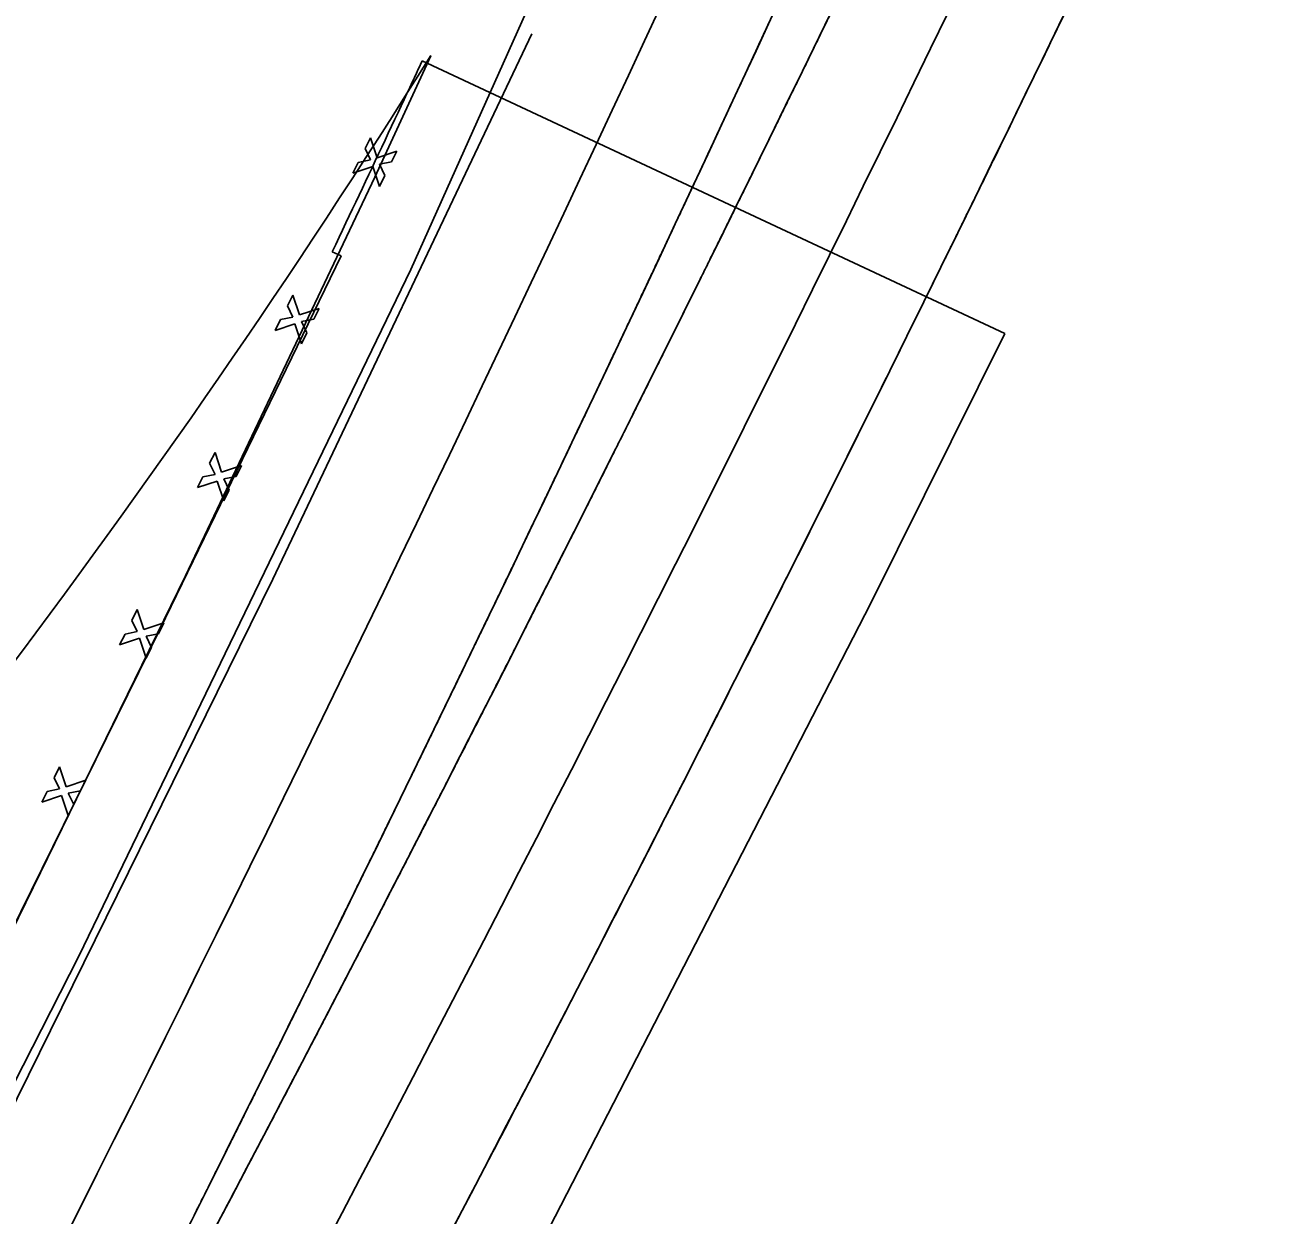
# Model space of a CAD drawing. Extents: x 14104283 to 14129344, y 8637090 to 8673339.
# Drawn here: x 14119647.3 to 14119789.7, y 8669700 to 8669835.7 of the extents above; entities that cross this region are included whole.
import ezdxf

# ---------------------------------------------------------------- set-up
doc = ezdxf.new("R2010")
doc.units = 0
for name, color, linetype in [('Cell', 7, 'Continuous'), ('dsnPaintExistingBrokenLaneLineWhite', 7, 'Continuous'), ('dsnPaintExistingEdgeLineRightWhite', 7, 'Continuous'), ('dsnPaintExistingNoPassingYellow', 7, 'Continuous'), ('dsnShadingPaved', 7, 'Continuous'), ('dsnStdLabel', 7, 'Continuous'), ('dsnStgShadingPrevPav', 7, 'Continuous')]:
    doc.layers.add(name, color=color, linetype=linetype)

msp = doc.modelspace()

# ---------------------------------------------------------------- linework, layer by layer
at = {"layer": 'Cell'}
for p, q in [((14119686.71, 8669822.8), (14119686.09, 8669821.57)), ((14119687.46, 8669820.53), (14119686.71, 8669822.8)), ((14119686.09, 8669821.57), (14119686.71, 8669820.28)), ((14119689.72, 8669821.29), (14119687.46, 8669820.53)), ((14119689.11, 8669820.06), (14119689.72, 8669821.29)), ((14119685.31, 8669820), (14119684.69, 8669818.77)), ((14119686.71, 8669820.28), (14119685.31, 8669820)), ((14119687.71, 8669819.78), (14119689.11, 8669820.06)), ((14119688.33, 8669818.49), (14119687.71, 8669819.78)), ((14119684.69, 8669818.77), (14119686.96, 8669819.53)), ((14119686.96, 8669819.53), (14119687.71, 8669817.26)), ((14119687.71, 8669817.26), (14119688.33, 8669818.49)), ((14119677.84, 8669804.87), (14119677.23, 8669803.64)), ((14119678.6, 8669802.61), (14119677.84, 8669804.87)), ((14119677.23, 8669803.64), (14119677.84, 8669802.35)), ((14119680.86, 8669803.36), (14119678.6, 8669802.61)), ((14119680.25, 8669802.13), (14119680.86, 8669803.36)), ((14119676.44, 8669802.07), (14119675.83, 8669800.84)), ((14119675.83, 8669800.84), (14119678.09, 8669801.6)), ((14119677.84, 8669802.35), (14119676.44, 8669802.07)), ((14119678.09, 8669801.6), (14119678.85, 8669799.33)), ((14119678.85, 8669801.85), (14119680.25, 8669802.13)), ((14119679.46, 8669800.56), (14119678.85, 8669801.85)), ((14119678.85, 8669799.33), (14119679.46, 8669800.56)), ((14119668.98, 8669786.94), (14119668.36, 8669785.71)), ((14119668.36, 8669785.71), (14119668.98, 8669784.42)), ((14119669.73, 8669784.68), (14119668.98, 8669786.94)), ((14119667.58, 8669784.15), (14119666.97, 8669782.92)), ((14119668.98, 8669784.42), (14119667.58, 8669784.15)), ((14119672, 8669785.43), (14119669.73, 8669784.68)), ((14119669.98, 8669783.92), (14119671.38, 8669784.2)), ((14119671.38, 8669784.2), (14119672, 8669785.43)), ((14119666.97, 8669782.92), (14119669.23, 8669783.67)), ((14119669.23, 8669783.67), (14119669.98, 8669781.41)), ((14119670.6, 8669782.64), (14119669.98, 8669783.92)), ((14119669.98, 8669781.41), (14119670.6, 8669782.64)), ((14119660.11, 8669769.01), (14119659.5, 8669767.78)), ((14119660.87, 8669766.75), (14119660.11, 8669769.01)), ((14119659.5, 8669767.78), (14119660.11, 8669766.5)), ((14119663.13, 8669767.5), (14119660.87, 8669766.75)), ((14119662.52, 8669766.27), (14119663.13, 8669767.5)), ((14119658.72, 8669766.22), (14119658.1, 8669764.99)), ((14119658.1, 8669764.99), (14119660.37, 8669765.74)), ((14119660.11, 8669766.5), (14119658.72, 8669766.22)), ((14119660.37, 8669765.74), (14119661.12, 8669763.48)), ((14119661.12, 8669765.99), (14119662.52, 8669766.27)), ((14119661.73, 8669764.71), (14119661.12, 8669765.99)), ((14119661.12, 8669763.48), (14119661.73, 8669764.71)), ((14119651.25, 8669751.08), (14119650.63, 8669749.85)), ((14119652, 8669748.82), (14119651.25, 8669751.08)), ((14119651.25, 8669748.57), (14119649.85, 8669748.29)), ((14119650.63, 8669749.85), (14119651.25, 8669748.57)), ((14119654.27, 8669749.58), (14119652, 8669748.82)), ((14119653.65, 8669748.35), (14119654.27, 8669749.58)), ((14119649.85, 8669748.29), (14119649.24, 8669747.06)), ((14119649.24, 8669747.06), (14119651.5, 8669747.81)), ((14119651.5, 8669747.81), (14119652.26, 8669745.55)), ((14119652.26, 8669748.07), (14119653.65, 8669748.35)), ((14119652.87, 8669746.78), (14119652.26, 8669748.07)), ((14119652.26, 8669745.55), (14119652.87, 8669746.78))]:
    msp.add_line(p, q, dxfattribs=at)
at = {"layer": 'dsnPaintExistingBrokenLaneLineWhite'}
for centre, radius, start, end in [((14115415.47, 8671832.28), 4743.93, 332.6713, 336.03044), ((14115457.93, 8671918.7), 4772.49, 331.51238, 334.87343)]:
    msp.add_arc(centre, radius, start, end, dxfattribs=at)
at = {"layer": 'dsnPaintExistingEdgeLineRightWhite'}
for points in [[(14119761.12, 8669962.62), (14119728.62, 8669891.08), (14119691.28, 8669807.78)], [(14119753.42, 8669811.53), (14119753.42, 8669811.53), (14119753.42, 8669811.54), (14119753.42, 8669811.54), (14119753.42, 8669811.54)], [(14119691.28, 8669807.78), (14119653.44, 8669729.51), (14119633.3, 8669689.93), (14119607.29, 8669640.58), (14119581.23, 8669591.8), (14119571.48, 8669571.41)], [(14119722.32, 8669749.29), (14119722.32, 8669749.29), (14119722.32, 8669749.29), (14119722.33, 8669749.3), (14119722.33, 8669749.3)]]:
    msp.add_lwpolyline(points, dxfattribs=at)
msp.add_arc((14115457.93, 8671918.7), 4784.49, 331.51238, 334.87343, dxfattribs=at)
for points in [[(14119753.42, 8669811.54), (14119753.51, 8669811.71), (14119753.64, 8669811.97), (14119753.78, 8669812.28), (14119753.86, 8669812.43), (14119753.89, 8669812.5), (14119753.91, 8669812.54), (14119753.92, 8669812.56), (14119754.02, 8669812.76), (14119754.1, 8669812.93), (14119754.19, 8669813.11), (14119754.2, 8669813.12), (14119754.21, 8669813.15), (14119754.21, 8669813.16), (14119754.23, 8669813.18), (14119754.23, 8669813.19), (14119754.24, 8669813.21), (14119754.25, 8669813.22), (14119754.27, 8669813.28), (14119754.29, 8669813.32), (14119754.36, 8669813.45), (14119754.4, 8669813.54), (14119754.78, 8669814.32), (14119755.12, 8669815.01), (14119756.15, 8669817.1), (14119756.83, 8669818.49), (14119758.87, 8669822.67), (14119762.94, 8669831.03), (14119766.98, 8669839.4), (14119769.67, 8669844.98)], [(14119722.33, 8669749.3), (14119722.41, 8669749.46), (14119722.53, 8669749.7), (14119722.68, 8669749.98), (14119722.74, 8669750.11), (14119722.78, 8669750.19), (14119722.8, 8669750.23), (14119722.9, 8669750.43), (14119722.98, 8669750.59), (14119723.08, 8669750.79), (14119723.1, 8669750.83), (14119723.14, 8669750.89), (14119723.15, 8669750.91), (14119723.16, 8669750.94), (14119723.17, 8669750.96), (14119723.18, 8669750.97), (14119723.18, 8669750.98), (14119723.18, 8669750.99), (14119723.23, 8669751.07), (14119723.27, 8669751.15), (14119723.64, 8669751.88), (14119723.97, 8669752.53), (14119724.95, 8669754.46), (14119725.61, 8669755.76), (14119727.57, 8669759.64), (14119731.49, 8669767.4), (14119738, 8669780.35), (14119744.45, 8669793.33), (14119748.3, 8669801.13), (14119750.22, 8669805.03), (14119750.86, 8669806.33), (14119751.82, 8669808.29), (14119752.14, 8669808.94), (14119752.78, 8669810.24), (14119753.1, 8669810.88), (14119753.42, 8669811.53)], [(14119690.33, 8669687.52), (14119690.42, 8669687.68), (14119690.54, 8669687.92), (14119690.69, 8669688.2), (14119690.75, 8669688.32), (14119690.8, 8669688.4), (14119690.82, 8669688.44), (14119690.92, 8669688.64), (14119691.01, 8669688.8), (14119691.11, 8669689), (14119691.13, 8669689.04), (14119691.17, 8669689.1), (14119691.18, 8669689.12), (14119691.19, 8669689.15), (14119691.2, 8669689.17), (14119691.21, 8669689.18), (14119691.21, 8669689.19), (14119691.22, 8669689.2), (14119691.26, 8669689.29), (14119691.3, 8669689.37), (14119691.68, 8669690.09), (14119692.02, 8669690.73), (14119693.03, 8669692.65), (14119693.71, 8669693.93), (14119695.73, 8669697.78), (14119699.76, 8669705.49), (14119706.45, 8669718.35), (14119713.09, 8669731.23), (14119717.06, 8669738.97), (14119719.03, 8669742.84), (14119719.69, 8669744.13), (14119720.68, 8669746.07), (14119721.01, 8669746.71), (14119721.67, 8669748), (14119721.99, 8669748.65), (14119722.32, 8669749.29)]]:
    msp.add_open_spline(points, degree=3, dxfattribs=at)
at = {"layer": 'dsnPaintExistingNoPassingYellow'}
for centre, radius, start, end in [((14115415.47, 8671832.28), 4755.93, 332.6713, 336.03044), ((14115457.93, 8671918.7), 4760.49, 331.51238, 334.87343)]:
    msp.add_arc(centre, radius, start, end, dxfattribs=at)
at = {"layer": 'dsnShadingPaved'}
msp.add_lwpolyline([(14119571.31, 8669571.15), (14119581.38, 8669589.07), (14119613.86, 8669649.5), (14119645.16, 8669710.76), (14119675.57, 8669772.49), (14119705.07, 8669834.66)], dxfattribs=at)
for points in [[(14119753.84, 8669883.58), (14119753.64, 8669883.15), (14119753.26, 8669882.3), (14119752.88, 8669881.45), (14119752.49, 8669880.6), (14119752.11, 8669879.75), (14119751.73, 8669878.89), (14119751.34, 8669878.04), (14119750.96, 8669877.19), (14119750.57, 8669876.34), (14119750.19, 8669875.49), (14119749.81, 8669874.63), (14119749.42, 8669873.78), (14119749.04, 8669872.93), (14119748.65, 8669872.08), (14119748.27, 8669871.23), (14119747.88, 8669870.38), (14119747.5, 8669869.53), (14119747.11, 8669868.68), (14119746.72, 8669867.82), (14119746.34, 8669866.97), (14119745.95, 8669866.12), (14119745.57, 8669865.27), (14119745.18, 8669864.42), (14119744.79, 8669863.57), (14119744.4, 8669862.72), (14119744.02, 8669861.87), (14119743.63, 8669861.02), (14119743.24, 8669860.17), (14119742.86, 8669859.32), (14119742.47, 8669858.47), (14119742.08, 8669857.62), (14119741.69, 8669856.77), (14119741.3, 8669855.92), (14119740.92, 8669855.07), (14119740.53, 8669854.22), (14119740.14, 8669853.37), (14119739.75, 8669852.52), (14119739.36, 8669851.67), (14119738.97, 8669850.82), (14119738.58, 8669849.97), (14119738.19, 8669849.12), (14119737.8, 8669848.27), (14119737.41, 8669847.42), (14119737.02, 8669846.57), (14119736.63, 8669845.72), (14119736.24, 8669844.88), (14119735.85, 8669844.03), (14119735.46, 8669843.18), (14119735.07, 8669842.33), (14119734.68, 8669841.48), (14119734.29, 8669840.63), (14119733.9, 8669839.78), (14119733.5, 8669838.93), (14119733.11, 8669838.09), (14119732.72, 8669837.24), (14119732.33, 8669836.39), (14119731.94, 8669835.54), (14119731.54, 8669834.69), (14119731.15, 8669833.85), (14119730.76, 8669833), (14119730.37, 8669832.15), (14119729.97, 8669831.3), (14119729.58, 8669830.45), (14119729.19, 8669829.61), (14119728.79, 8669828.76), (14119728.4, 8669827.91), (14119728, 8669827.06), (14119727.61, 8669826.22), (14119727.22, 8669825.37), (14119726.82, 8669824.52)], [(14119731.87, 8669822.11), (14119732.29, 8669822.95), (14119732.7, 8669823.79), (14119733.11, 8669824.63), (14119733.52, 8669825.47), (14119733.93, 8669826.31), (14119734.34, 8669827.15), (14119734.75, 8669827.99), (14119735.17, 8669828.83), (14119735.58, 8669829.67), (14119735.99, 8669830.51), (14119736.4, 8669831.35), (14119736.81, 8669832.19), (14119737.22, 8669833.03), (14119737.63, 8669833.87), (14119738.04, 8669834.72), (14119738.45, 8669835.56), (14119738.86, 8669836.4), (14119739.26, 8669837.24), (14119739.67, 8669838.08), (14119740.08, 8669838.92), (14119740.49, 8669839.76), (14119740.9, 8669840.61), (14119741.31, 8669841.45), (14119741.72, 8669842.29), (14119742.12, 8669843.13), (14119742.53, 8669843.97), (14119742.94, 8669844.82), (14119743.35, 8669845.66), (14119743.75, 8669846.5), (14119744.16, 8669847.34), (14119744.57, 8669848.19), (14119744.98, 8669849.03), (14119745.38, 8669849.87), (14119745.79, 8669850.71), (14119746.2, 8669851.56), (14119746.6, 8669852.4), (14119747.01, 8669853.24), (14119747.41, 8669854.09), (14119747.82, 8669854.93), (14119748.04, 8669855.38)], [(14119726.82, 8669824.52), (14119726.43, 8669823.68), (14119726.03, 8669822.83), (14119725.64, 8669821.98), (14119725.24, 8669821.13), (14119724.85, 8669820.29), (14119724.45, 8669819.44), (14119724.06, 8669818.59), (14119723.66, 8669817.75), (14119723.26, 8669816.9), (14119722.87, 8669816.05), (14119722.47, 8669815.21), (14119722.08, 8669814.36), (14119721.68, 8669813.52), (14119721.28, 8669812.67), (14119720.89, 8669811.82), (14119720.49, 8669810.98), (14119720.09, 8669810.13), (14119719.69, 8669809.29), (14119719.3, 8669808.44), (14119718.9, 8669807.59), (14119718.5, 8669806.75), (14119718.1, 8669805.9), (14119717.7, 8669805.06), (14119717.31, 8669804.21), (14119716.91, 8669803.37), (14119716.51, 8669802.52), (14119716.11, 8669801.68), (14119715.71, 8669800.83), (14119715.31, 8669799.99), (14119714.91, 8669799.14), (14119714.51, 8669798.3), (14119714.11, 8669797.45), (14119713.71, 8669796.61), (14119713.31, 8669795.76), (14119712.91, 8669794.92), (14119712.51, 8669794.07), (14119712.11, 8669793.23), (14119711.71, 8669792.39), (14119711.31, 8669791.54), (14119710.91, 8669790.7), (14119710.51, 8669789.85), (14119710.11, 8669789.01), (14119709.7, 8669788.17), (14119709.3, 8669787.32), (14119708.9, 8669786.48), (14119708.5, 8669785.63), (14119708.1, 8669784.79), (14119707.69, 8669783.95), (14119707.29, 8669783.1), (14119706.89, 8669782.26), (14119706.48, 8669781.42), (14119706.08, 8669780.57), (14119705.68, 8669779.73), (14119705.27, 8669778.89), (14119704.87, 8669778.05), (14119704.47, 8669777.2), (14119704.06, 8669776.36), (14119703.66, 8669775.52), (14119703.26, 8669774.67), (14119702.85, 8669773.83), (14119702.45, 8669772.99), (14119702.04, 8669772.15), (14119701.64, 8669771.3), (14119701.23, 8669770.46), (14119700.83, 8669769.62), (14119700.42, 8669768.78), (14119700.02, 8669767.94), (14119699.61, 8669767.09), (14119699.2, 8669766.25), (14119698.8, 8669765.41), (14119698.39, 8669764.57), (14119697.98, 8669763.73), (14119697.58, 8669762.89), (14119697.17, 8669762.04)], [(14119700.93, 8669760.18), (14119701.36, 8669761.01), (14119701.78, 8669761.85), (14119702.21, 8669762.68), (14119702.63, 8669763.51), (14119703.05, 8669764.35), (14119703.48, 8669765.18), (14119703.9, 8669766.02), (14119704.32, 8669766.85), (14119704.74, 8669767.68), (14119705.17, 8669768.52), (14119705.59, 8669769.35), (14119706.01, 8669770.19), (14119706.43, 8669771.02), (14119706.86, 8669771.86), (14119707.28, 8669772.69), (14119707.7, 8669773.53), (14119708.12, 8669774.36), (14119708.54, 8669775.2), (14119708.96, 8669776.03), (14119709.38, 8669776.87), (14119709.81, 8669777.71), (14119710.23, 8669778.54), (14119710.65, 8669779.38), (14119711.07, 8669780.21), (14119711.49, 8669781.05), (14119711.91, 8669781.88), (14119712.33, 8669782.72), (14119712.75, 8669783.56), (14119713.17, 8669784.39), (14119713.59, 8669785.23), (14119714, 8669786.06), (14119714.42, 8669786.9), (14119714.84, 8669787.74), (14119715.26, 8669788.57), (14119715.68, 8669789.41), (14119716.1, 8669790.25), (14119716.52, 8669791.08), (14119716.93, 8669791.92), (14119717.35, 8669792.76), (14119717.77, 8669793.6), (14119718.19, 8669794.43), (14119718.6, 8669795.27), (14119719.02, 8669796.11), (14119719.44, 8669796.95), (14119719.86, 8669797.78), (14119720.27, 8669798.62), (14119720.69, 8669799.46), (14119721.11, 8669800.3), (14119721.52, 8669801.13), (14119721.94, 8669801.97), (14119722.35, 8669802.81), (14119722.77, 8669803.65), (14119723.18, 8669804.49), (14119723.6, 8669805.32), (14119724.02, 8669806.16), (14119724.43, 8669807), (14119724.85, 8669807.84), (14119725.26, 8669808.68), (14119725.67, 8669809.52), (14119726.09, 8669810.36), (14119726.5, 8669811.19), (14119726.92, 8669812.03), (14119727.33, 8669812.87), (14119727.75, 8669813.71), (14119728.16, 8669814.55), (14119728.57, 8669815.39), (14119728.99, 8669816.23), (14119729.4, 8669817.07), (14119729.81, 8669817.91), (14119730.22, 8669818.75), (14119730.64, 8669819.59), (14119731.05, 8669820.43), (14119731.46, 8669821.27), (14119731.87, 8669822.11)], [(14119697.17, 8669762.04), (14119696.76, 8669761.2), (14119696.36, 8669760.36), (14119695.95, 8669759.52), (14119695.54, 8669758.68), (14119695.13, 8669757.84), (14119694.73, 8669757), (14119694.32, 8669756.16), (14119693.91, 8669755.31), (14119693.5, 8669754.47), (14119693.09, 8669753.63), (14119692.69, 8669752.79), (14119692.28, 8669751.95), (14119691.87, 8669751.11), (14119691.46, 8669750.27), (14119691.05, 8669749.43), (14119690.64, 8669748.59), (14119690.23, 8669747.75), (14119689.82, 8669746.91), (14119689.41, 8669746.07), (14119689, 8669745.23), (14119688.59, 8669744.39), (14119688.18, 8669743.55), (14119687.77, 8669742.71), (14119687.36, 8669741.87), (14119686.95, 8669741.03), (14119686.54, 8669740.19), (14119686.13, 8669739.35), (14119685.71, 8669738.51), (14119685.3, 8669737.68), (14119684.89, 8669736.84), (14119684.48, 8669736), (14119684.07, 8669735.16), (14119683.65, 8669734.32), (14119683.24, 8669733.48), (14119682.83, 8669732.64), (14119682.42, 8669731.8), (14119682, 8669730.96), (14119681.59, 8669730.13), (14119681.18, 8669729.29), (14119680.76, 8669728.45), (14119680.35, 8669727.61), (14119679.94, 8669726.77), (14119679.52, 8669725.93), (14119679.11, 8669725.1), (14119678.7, 8669724.26), (14119678.28, 8669723.42), (14119677.87, 8669722.58), (14119677.45, 8669721.75), (14119677.04, 8669720.91), (14119676.62, 8669720.07), (14119676.21, 8669719.23), (14119675.79, 8669718.4), (14119675.38, 8669717.56), (14119674.96, 8669716.72), (14119674.54, 8669715.88), (14119674.13, 8669715.05), (14119673.71, 8669714.21), (14119673.3, 8669713.37), (14119672.88, 8669712.54), (14119672.46, 8669711.7), (14119672.05, 8669710.86), (14119671.63, 8669710.03), (14119671.21, 8669709.19), (14119670.79, 8669708.35), (14119670.38, 8669707.52), (14119669.96, 8669706.68), (14119669.54, 8669705.84), (14119669.12, 8669705.01), (14119668.7, 8669704.17), (14119668.29, 8669703.34), (14119667.87, 8669702.5), (14119667.45, 8669701.67), (14119667.03, 8669700.83), (14119666.61, 8669699.99)], [(14119669.1, 8669698.71), (14119669.54, 8669699.54), (14119669.97, 8669700.37), (14119670.41, 8669701.2), (14119670.84, 8669702.02), (14119671.28, 8669702.85), (14119671.71, 8669703.68), (14119672.15, 8669704.51), (14119672.58, 8669705.34), (14119673.02, 8669706.16), (14119673.45, 8669706.99), (14119673.89, 8669707.82), (14119674.32, 8669708.65), (14119674.76, 8669709.48), (14119675.19, 8669710.31), (14119675.63, 8669711.13), (14119676.06, 8669711.96), (14119676.49, 8669712.79), (14119676.93, 8669713.62), (14119677.36, 8669714.45), (14119677.79, 8669715.28), (14119678.22, 8669716.11), (14119678.66, 8669716.94), (14119679.09, 8669717.77), (14119679.52, 8669718.6), (14119679.95, 8669719.43), (14119680.39, 8669720.25), (14119680.82, 8669721.08), (14119681.25, 8669721.91), (14119681.68, 8669722.74), (14119682.11, 8669723.57), (14119682.54, 8669724.4), (14119682.98, 8669725.23), (14119683.41, 8669726.06), (14119683.84, 8669726.89), (14119684.27, 8669727.73), (14119684.7, 8669728.56), (14119685.13, 8669729.39), (14119685.56, 8669730.22), (14119685.99, 8669731.05), (14119686.42, 8669731.88), (14119686.85, 8669732.71), (14119687.28, 8669733.54), (14119687.71, 8669734.37), (14119688.14, 8669735.2), (14119688.56, 8669736.03), (14119688.99, 8669736.87), (14119689.42, 8669737.7), (14119689.85, 8669738.53), (14119690.28, 8669739.36), (14119690.71, 8669740.19), (14119691.13, 8669741.02), (14119691.56, 8669741.86), (14119691.99, 8669742.69), (14119692.42, 8669743.52), (14119692.85, 8669744.35), (14119693.27, 8669745.18), (14119693.7, 8669746.02), (14119694.13, 8669746.85), (14119694.55, 8669747.68), (14119694.98, 8669748.51), (14119695.41, 8669749.35), (14119695.83, 8669750.18), (14119696.26, 8669751.01), (14119696.68, 8669751.84), (14119697.11, 8669752.68), (14119697.54, 8669753.51), (14119697.96, 8669754.34), (14119698.39, 8669755.18), (14119698.81, 8669756.01), (14119699.24, 8669756.84), (14119699.66, 8669757.68), (14119700.09, 8669758.51), (14119700.51, 8669759.34), (14119700.93, 8669760.18)]]:
    msp.add_spline(points, degree=3, dxfattribs=at)
for points in [[(14119769.67, 8669844.98), (14119766.98, 8669839.4), (14119762.94, 8669831.03), (14119758.87, 8669822.67), (14119756.83, 8669818.49), (14119756.15, 8669817.1), (14119755.12, 8669815.01), (14119754.78, 8669814.32), (14119754.4, 8669813.54), (14119754.36, 8669813.45), (14119754.29, 8669813.32), (14119754.27, 8669813.28), (14119754.25, 8669813.22), (14119754.24, 8669813.21), (14119754.23, 8669813.19), (14119754.23, 8669813.18), (14119754.21, 8669813.16), (14119754.21, 8669813.15), (14119754.2, 8669813.12), (14119754.19, 8669813.11), (14119754.1, 8669812.93), (14119754.02, 8669812.76), (14119753.92, 8669812.56), (14119753.91, 8669812.54), (14119753.89, 8669812.5), (14119753.86, 8669812.43), (14119753.78, 8669812.28), (14119753.64, 8669811.97), (14119753.51, 8669811.71), (14119753.42, 8669811.54)], [(14119753.42, 8669811.53), (14119753.1, 8669810.88), (14119752.78, 8669810.24), (14119752.14, 8669808.94), (14119751.82, 8669808.29), (14119750.86, 8669806.33), (14119750.22, 8669805.03), (14119748.3, 8669801.13), (14119744.45, 8669793.33), (14119738, 8669780.35), (14119731.49, 8669767.4), (14119727.57, 8669759.64), (14119725.61, 8669755.76), (14119724.95, 8669754.46), (14119723.97, 8669752.53), (14119723.64, 8669751.88), (14119723.27, 8669751.15), (14119723.23, 8669751.07), (14119723.18, 8669750.99), (14119723.18, 8669750.98), (14119723.18, 8669750.97), (14119723.17, 8669750.96), (14119723.16, 8669750.94), (14119723.15, 8669750.91), (14119723.14, 8669750.89), (14119723.1, 8669750.83), (14119723.08, 8669750.79), (14119722.98, 8669750.59), (14119722.9, 8669750.43), (14119722.8, 8669750.23), (14119722.78, 8669750.19), (14119722.74, 8669750.11), (14119722.68, 8669749.98), (14119722.53, 8669749.7), (14119722.41, 8669749.46), (14119722.33, 8669749.3)], [(14119722.32, 8669749.29), (14119721.99, 8669748.65), (14119721.67, 8669748), (14119721.01, 8669746.71), (14119720.68, 8669746.07), (14119719.69, 8669744.13), (14119719.03, 8669742.84), (14119717.06, 8669738.97), (14119713.09, 8669731.23), (14119706.45, 8669718.35), (14119699.76, 8669705.49), (14119695.73, 8669697.78), (14119693.71, 8669693.93), (14119693.03, 8669692.65), (14119692.02, 8669690.73), (14119691.68, 8669690.09), (14119691.3, 8669689.37), (14119691.26, 8669689.29), (14119691.22, 8669689.2), (14119691.21, 8669689.19), (14119691.21, 8669689.18), (14119691.2, 8669689.17), (14119691.19, 8669689.15), (14119691.18, 8669689.12), (14119691.17, 8669689.1), (14119691.13, 8669689.04), (14119691.11, 8669689), (14119691.01, 8669688.8), (14119690.92, 8669688.64), (14119690.82, 8669688.44), (14119690.8, 8669688.4), (14119690.75, 8669688.32), (14119690.69, 8669688.2), (14119690.54, 8669687.92), (14119690.42, 8669687.68), (14119690.33, 8669687.52)]]:
    msp.add_open_spline(points, degree=3, dxfattribs=at)
at = {"layer": 'dsnStdLabel'}
for p, q in [((14119687.21, 8669818.32), (14119693.57, 8669832.16)), ((14119665.62, 8669772.85), (14119687.21, 8669818.32)), ((14119643.4, 8669727.45), (14119665.62, 8669772.85))]:
    msp.add_line(p, q, dxfattribs=at)
for centre, radius, start, end in [((14116600.71, 8671268.95), 3350.16, 328.57258, 335.97179), ((14118856.27, 8670356.65), 988, 317.73115, 327.93685)]:
    msp.add_arc(centre, radius, start, end, dxfattribs=at)
at = {"layer": 'dsnStgShadingPrevPav'}
for p, q in [((14119759.01, 8669800.5), (14119692.59, 8669831.56)), ((14119682.35, 8669809.81), (14119683.36, 8669809.33))]:
    msp.add_line(p, q, dxfattribs=at)
for points in [[(14119683.36, 8669809.33), (14119662.72, 8669766.82), (14119637.02, 8669714.66), (14119619.67, 8669680.53), (14119591.87, 8669628.62), (14119572.3, 8669593.34), (14119560.92, 8669575.68)], [(14119621.71, 8669542.16), (14119645.89, 8669585.36), (14119678.47, 8669644.34), (14119705.75, 8669695.91), (14119743.71, 8669769.75), (14119759.01, 8669800.5)]]:
    msp.add_lwpolyline(points, dxfattribs=at)
msp.add_open_spline([(14119692.59, 8669831.56), (14119692.44, 8669831.25), (14119688.26, 8669822.31), (14119684.47, 8669814.29), (14119682.35, 8669809.81)], degree=3, dxfattribs=at)

doc.saveas('drawing.dxf')
